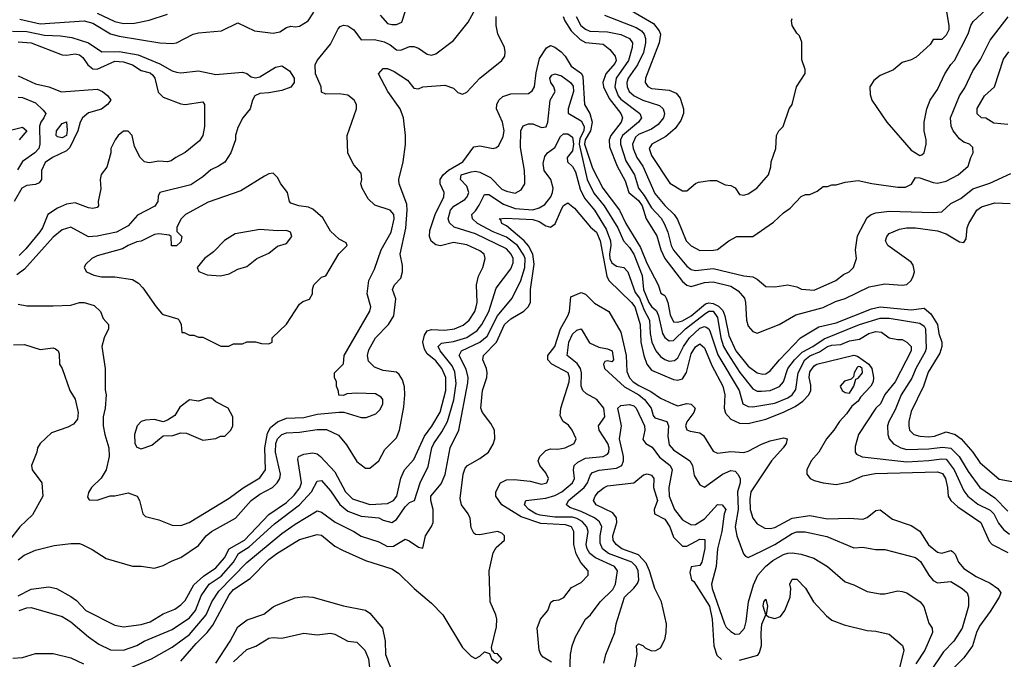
# Model space of a CAD drawing. Header units: inches. Extents: x 1793402 to 1900366, y 320852 to 470679.
# Tile 545 of 604: x 1864298 to 1868774, y 422648 to 425556. Entities that reach past the tile are written whole.
import ezdxf

# ---------------------------------------------------------------- set-up
doc = ezdxf.new("R2010")
doc.units = ezdxf.units.IN
doc.header["$MEASUREMENT"] = 0
doc.layers.add('B8462', color=7, linetype='Continuous')

msp = doc.modelspace()

# ---------------------------------------------------------------- linework, layer by layer
at = {"layer": 'B8462', "color": 4}
for points, elevation in [([(1864290, 424262.8), (1864330, 424254.8), (1864450, 424254.8), (1864530, 424258.8), (1864570, 424270.7), (1864590, 424270.7), (1864636.3, 424256.3), (1864664.7, 424230), (1864676.9, 424196.9), (1864702, 424170), (1864702, 424150), (1864681, 424110), (1864671, 424070), (1864686, 423970), (1864686.4, 423873.6), (1864690.8, 423850), (1864686.8, 423790), (1864677.3, 423750), (1864677.3, 423710), (1864684, 423670), (1864703, 423610), (1864703.8, 423570), (1864690.5, 423509.5), (1864667.9, 423472.1), (1864624.7, 423430), (1864610, 423406), (1864605.4, 423385.4), (1864612.7, 423372.7), (1864650, 423372), (1864709.1, 423390.9), (1864730, 423391), (1864790, 423404.7), (1864832, 423390), (1864842, 423370), (1864858, 423310), (1864870, 423298), (1864930, 423282), (1864990, 423258), (1865030, 423256), (1865068, 423270), (1865250, 423381), (1865312.8, 423427.2), (1865390, 423473.4), (1865415.1, 423510), (1865412.1, 423610), (1865423.9, 423676.1), (1865438, 423702), (1865470, 423728.5), (1865510, 423744.9), (1865590, 423747), (1865650, 423762), (1865750, 423771.3), (1865771.1, 423771.1), (1865850, 423746.8), (1865872.9, 423747.1), (1865916.4, 423763.6), (1865936.4, 423783.6), (1865948, 423810), (1865948, 423830), (1865940.4, 423840.4), (1865914.6, 423854.6), (1865830, 423858), (1865785.4, 423854.6), (1865770, 423848), (1865748.9, 423848.9), (1865747.3, 423867.3), (1865738, 423890), (1865738, 423910), (1865728.9, 423928.9), (1865728.7, 423950), (1865768.9, 423991.1), (1865773.2, 424030), (1865889.3, 424230.7), (1865893.2, 424250), (1865877.2, 424310), (1865885.2, 424370), (1865910, 424422), (1865940.7, 424510), (1865987, 424590), (1866000.7, 424650), (1865998, 424670), (1865982, 424690), (1865912.3, 424712.3), (1865882, 424742), (1865854, 424790), (1865848.7, 424810), (1865853.2, 424830), (1865850, 424858), (1865816.5, 424896.5), (1865789.3, 424949.3), (1865786.6, 425030), (1865828, 425150), (1865828, 425170), (1865818, 425190), (1865790, 425213.2), (1865750, 425219), (1865690, 425218), (1865670, 425226), (1865668, 425250), (1865642, 425310), (1865641.2, 425350), (1865650, 425371), (1865710, 425444.7), (1865745.4, 425514.6), (1865755.1, 425524.9), (1865769.5, 425530.5), (1865790, 425527.7), (1865816, 425510), (1865850, 425464.7), (1865910, 425465.5), (1865955.1, 425455.1), (1865981.8, 425441.8), (1866010, 425419.3), (1866030, 425418), (1866070, 425434), (1866090, 425434.8), (1866110, 425426.8), (1866150, 425398.8), (1866170, 425394.8), (1866190, 425401), (1866270, 425460.7), (1866335.9, 425544.1), (1866370, 425604.7)], 328), ([(1864298.5, 425558.5), (1864390, 425537.3), (1864591.3, 425551.3), (1864630, 425539.5), (1864710, 425492.2), (1864750, 425480.4), (1864934, 425450), (1864990, 425447.3), (1865010, 425451), (1865086, 425490), (1865110, 425496), (1865214.6, 425505.4), (1865290, 425542), (1865365.4, 425505.4), (1865450, 425494.8), (1865479.5, 425500.5), (1865510, 425521), (1865530, 425526), (1865550, 425522.8), (1865570, 425526), (1865609.4, 425550.6), (1865635.3, 425590)], 332), ([(1865936.2, 425576.2), (1865970, 425539.1), (1865990, 425534), (1866010, 425534), (1866034.9, 425545.1), (1866050, 425592)], 332), ([(1867078, 425598), (1867178.5, 425538.5), (1867205.3, 425505.3), (1867210.4, 425490), (1867205.3, 425450), (1867143, 425290), (1867140.7, 425270), (1867152.8, 425252.8), (1867170, 425243.8), (1867250, 425236.3), (1867282.4, 425222.4), (1867299.5, 425199.5), (1867315.5, 425150), (1867314.9, 425130), (1867302.8, 425097.2), (1867278, 425062), (1867234.6, 425025.4), (1867171, 424990), (1867159.1, 424970), (1867170, 424938.8), (1867253.2, 424813.2), (1867310, 424778), (1867330, 424778), (1867370, 424812), (1867383.1, 424816.9), (1867434.6, 424825.4), (1867465.4, 424825.4), (1867505.4, 424805.4), (1867530, 424802), (1867550, 424792), (1867570, 424762), (1867590, 424758), (1867610, 424764.7), (1867648, 424790), (1867702, 424850), (1867712.9, 424887.1), (1867714, 424910), (1867735.3, 424970), (1867738, 425030), (1867749.1, 425050.9), (1867768.9, 425071.1), (1867795.3, 425150), (1867808.7, 425170), (1867829.3, 425250.7), (1867868.4, 425311.6), (1867868.7, 425330), (1867853.6, 425373.6), (1867853.6, 425453.6), (1867843.1, 425483.1), (1867830, 425495.3), (1867809.3, 425530), (1867806, 425550), (1867810, 425562)], 336), ([(1868511.1, 425591.1), (1868522, 425530), (1868522, 425510), (1868510, 425486), (1868490, 425466), (1868450, 425466), (1868436.9, 425443.1), (1868373.7, 425386.3), (1868350, 425374), (1868310, 425362), (1868270, 425328.7), (1868210, 425302), (1868179.8, 425280.2), (1868162, 425250), (1868163.6, 425216.4), (1868171, 425190), (1868239.1, 425090), (1868350, 424963), (1868390, 424938), (1868399, 424941), (1868408.9, 424951.1), (1868419, 424990), (1868419, 425010), (1868409.1, 425050.9), (1868409.2, 425090), (1868421.2, 425150), (1868437.2, 425190), (1868470, 425238), (1868504, 425310), (1868530, 425352), (1868548, 425370), (1868610, 425492), (1868621.2, 425530), (1868631.9, 425548.1), (1868710, 425618.8)], 336), ([(1864290, 423101), (1864318, 423122), (1864370, 423144.9), (1864454.2, 423165.8), (1864530, 423174), (1864570, 423174), (1864582, 423170), (1864627.5, 423147.5), (1864690, 423106.8), (1864810, 423071), (1864850, 423071), (1864910, 423062.8), (1864950, 423074), (1864990, 423096.3), (1865029.6, 423110.4), (1865110, 423164.9), (1865145.1, 423210), (1865169.4, 423230), (1865278, 423290), (1865350, 423370.4), (1865390, 423398.7), (1865447, 423430), (1865467.6, 423450), (1865479.7, 423470), (1865482.6, 423490), (1865461.1, 423590), (1865462.6, 423630), (1865470, 423650.5), (1865490, 423670.4), (1865510, 423678.4), (1865570, 423681.1), (1865650, 423692.9), (1865692.7, 423692.7), (1865747.5, 423667.5), (1865782.6, 423622.6), (1865830, 423547.7), (1865870, 423517.3), (1865890, 423517.3), (1865930, 423550.8), (1865958, 423602), (1866010, 423655.5), (1866024.8, 423690), (1866044.1, 423795.9), (1866048.9, 423850), (1866047.1, 423887.1), (1866038, 423918), (1866023.3, 423943.3), (1866010, 423953.3), (1865950, 423961.3), (1865910, 423975.6), (1865883.1, 424003.1), (1865878.7, 424030), (1865885.1, 424054.9), (1865915.6, 424110), (1865973.6, 424170), (1865998.7, 424210), (1866007.3, 424287.3), (1865992.7, 424330), (1866001.2, 424350), (1866030, 424381), (1866038, 424410), (1866038.6, 424438.6), (1866027.6, 424490), (1866052.5, 424607.5), (1866059.1, 424690), (1866056.8, 424716.8), (1866022.7, 424810), (1866021.2, 424830), (1866040.9, 424910), (1866051.9, 424988.1), (1866052, 425030), (1866042.9, 425110), (1866027.8, 425150), (1865971.5, 425230), (1865928.7, 425310), (1865950, 425334), (1865970, 425334), (1865999.9, 425319.9), (1866060.5, 425280.5), (1866090, 425244.7), (1866110, 425241), (1866130, 425250.8), (1866230, 425258), (1866270, 425244.7), (1866290, 425224.7), (1866310, 425218), (1866330, 425226), (1866389.6, 425290.4), (1866489.2, 425370), (1866502.7, 425390), (1866505.2, 425410), (1866501.2, 425430), (1866471.8, 425491.8), (1866463.7, 425530), (1866463.7, 425570)], 324), ([(1864650, 425584.9), (1864730, 425547.6), (1864770, 425538.9), (1864819.4, 425540.6), (1864886.3, 425553.7), (1864970, 425581.6)], 336), ([(1866768.8, 425570), (1866775.6, 425550), (1866805.2, 425505.2), (1866845.6, 425465.6), (1866870, 425451.6), (1866950, 425444.6), (1866980.7, 425420.7), (1867004.4, 425390), (1867009.1, 425370), (1867003.2, 425356.8), (1866961.6, 425310), (1866948.2, 425270), (1866952, 425250), (1866977.3, 425197.3), (1867030.4, 425130), (1867037.6, 425110), (1867032, 425090), (1866984.4, 425030), (1866978, 425010), (1866978.6, 424978.6), (1867014, 424890), (1867050, 424824), (1867066.5, 424770), (1867110, 424734.3), (1867128, 424710), (1867145.3, 424650), (1867194, 424574), (1867211.5, 424510), (1867230, 424470.4), (1867310, 424366), (1867330, 424348.5), (1867350, 424343.7), (1867410, 424361.7), (1867450, 424364.6), (1867530, 424344.2), (1867563.9, 424323.9), (1867592.2, 424290), (1867597.6, 424270), (1867602, 424190), (1867610, 424162.8), (1867630, 424139.1), (1867650, 424130.7), (1867750, 424170.6), (1867825.6, 424214.4), (1867950, 424247.7), (1868005.7, 424274.3), (1868050, 424288.9), (1868158.7, 424341.3), (1868230, 424354.9), (1868310, 424348.7), (1868330, 424352.7), (1868349.5, 424370), (1868359.7, 424390), (1868364.7, 424410), (1868359.4, 424439.4), (1868350, 424454), (1868244, 424530), (1868234, 424550), (1868239, 424570), (1868250, 424584.7), (1868296.6, 424603.4), (1868329.7, 424610.3), (1868370, 424610.3), (1868470, 424595.8), (1868510, 424583.1), (1868570, 424546), (1868590, 424542.8), (1868600.2, 424559.8), (1868605.1, 424610), (1868612, 424630), (1868649.4, 424690), (1868670, 424704.9), (1868730, 424724), (1868800.2, 424719.8)], 324), ([(1866827, 425570), (1866848.4, 425530), (1866870, 425512.4), (1866890, 425504.2), (1866970, 425501.1), (1867030, 425488.4), (1867070, 425470.4), (1867083, 425450), (1867082, 425430), (1867066, 425370), (1867009.4, 425290.6), (1867003.6, 425250), (1867018.3, 425210), (1867030, 425194), (1867116.3, 425130), (1867124.9, 425110), (1867110.5, 425090), (1867038, 425030), (1867028.8, 425010), (1867028.9, 424990), (1867053.8, 424913.8), (1867092.7, 424850), (1867110.3, 424790), (1867137.1, 424757.1), (1867170, 424700.3), (1867213, 424653), (1867227, 424630), (1867244.6, 424590), (1867259.5, 424530), (1867270, 424507.7), (1867330, 424435.5), (1867350, 424420.4), (1867370, 424415.8), (1867450, 424424.2), (1867589.2, 424390.8), (1867630, 424386.8), (1867650, 424376), (1867690, 424342.8), (1867730, 424341), (1867790, 424351.3), (1867830, 424342), (1867851.6, 424331.6), (1867910, 424326.8), (1868008, 424370), (1868042.7, 424397.3), (1868068, 424410), (1868088, 424430), (1868102, 424470), (1868097.2, 424510), (1868106.8, 424573.2), (1868150, 424656), (1868168.7, 424670), (1868190, 424678), (1868250, 424686), (1868450, 424679.1), (1868490, 424682.8), (1868530, 424720.7), (1868576.6, 424743.4), (1868630, 424787.7), (1868707.2, 424812.8), (1868803.3, 424856.7)], 328), ([(1866956.1, 425576.1), (1867100, 425520), (1867124.8, 425504.8), (1867137, 425490), (1867143.1, 425470), (1867142.3, 425450), (1867132.8, 425407.2), (1867106.3, 425350), (1867064.2, 425290), (1867058, 425270), (1867058.7, 425250), (1867068.5, 425230), (1867090.6, 425210), (1867130.2, 425190.2), (1867206, 425166), (1867223, 425150), (1867228.4, 425130), (1867224.9, 425110), (1867200.5, 425079.5), (1867170, 425058.9), (1867110, 425033.7), (1867097.6, 425022.4), (1867083.1, 424990), (1867086, 424970), (1867102.6, 424930), (1867130.3, 424890), (1867185.7, 424765.7), (1867230, 424710.5), (1867273, 424670), (1867287.4, 424647.4), (1867328, 424550), (1867350, 424527.3), (1867390, 424507.3), (1867452.3, 424507.7), (1867470, 424511.3), (1867522, 424550), (1867558, 424570), (1867630, 424571), (1867724.7, 424635.3), (1867770, 424678), (1867800.2, 424699.8), (1867850, 424752), (1867870, 424762), (1867890, 424762), (1867923.1, 424776.9), (1867950, 424798), (1867970, 424798), (1867990, 424804.7), (1868010, 424804.7), (1868050, 424818), (1868110, 424824.7), (1868171, 424811), (1868290, 424794), (1868325.2, 424794.8), (1868352.1, 424807.9), (1868370, 424838), (1868390, 424837.3), (1868450, 424815.5), (1868470, 424813.4), (1868510, 424822), (1868564, 424850), (1868609, 424890), (1868621.2, 424930), (1868632.3, 424950), (1868630, 424975.3), (1868615.3, 424990), (1868590, 424999), (1868570, 425014), (1868541.2, 425050), (1868532.5, 425072.5), (1868529.3, 425110), (1868569.4, 425210), (1868593.7, 425246.3), (1868630, 425322.8), (1868665.4, 425374.6), (1868710, 425462.8), (1868791.4, 425568.6)], 332), ([(1864264.2, 425504.2), (1864330, 425502), (1864410, 425486.3), (1864483.1, 425483.1), (1864534.4, 425474.4), (1864610, 425450.5), (1864670.4, 425410.4), (1864750, 425411.6), (1864836.9, 425396.9), (1864934.9, 425354.9), (1864990, 425322.8), (1865010, 425317.3), (1865030, 425314.8), (1865110, 425322.8), (1865190, 425306.8), (1865310, 425318), (1865330, 425311.3), (1865350, 425296), (1865370, 425291), (1865390, 425296), (1865460.1, 425339.9), (1865490, 425346.8), (1865524, 425324), (1865544.7, 425290), (1865544.7, 425270), (1865530, 425248.7), (1865490, 425234), (1865430, 425222.7), (1865390, 425220.9), (1865367.3, 425210), (1865356.3, 425190), (1865346, 425150), (1865312, 425110), (1865290, 425066), (1865278, 425030), (1865278, 425010), (1865258, 424950), (1865230, 424908.7), (1865202, 424890), (1865166, 424874), (1865130, 424842), (1865075.2, 424804.8), (1864934, 424770), (1864926.4, 424753.6), (1864926, 424730), (1864912.5, 424707.5), (1864833, 424667), (1864790, 424619.3), (1864738, 424590), (1864650, 424572.3), (1864610, 424569.4), (1864530, 424612.3), (1864490, 424600.9), (1864450, 424566.6), (1864318.7, 424421.3), (1864283.9, 424396.1)], 328), ([(1864290, 425454.9), (1864350, 425450.3), (1864490, 425396.4), (1864510, 425394), (1864550, 425400.3), (1864570, 425396.4), (1864584.6, 425384.6), (1864606.7, 425350), (1864630, 425332), (1864650.5, 425330.5), (1864730, 425367.6), (1864770, 425364.9), (1864810.2, 425350.2), (1864850, 425324.4), (1864890, 425314.6), (1864903.6, 425303.6), (1864912.7, 425290), (1864927.1, 425227.1), (1864950, 425204.4), (1865030, 425174), (1865050, 425170.7), (1865130, 425182), (1865138, 425170), (1865138.4, 425070), (1865130.3, 425029.7), (1865114.9, 425005.1), (1865050, 424952), (1865006.8, 424930), (1864986.2, 424913.8), (1864970, 424909.5), (1864930, 424912.8), (1864885.7, 424905.7), (1864865.2, 424910), (1864846, 424930), (1864819.3, 424979.3), (1864809, 425030), (1864790, 425049), (1864770, 425049), (1864746, 425030), (1864731, 425010), (1864711.3, 424970), (1864711.3, 424950), (1864694.4, 424885.6), (1864667.5, 424852.5), (1864662.8, 424830), (1864667.1, 424787.1), (1864654.8, 424730), (1864656, 424710), (1864650, 424702), (1864630, 424697.2), (1864610, 424700.9), (1864550, 424722.7), (1864510, 424717), (1864470, 424699.5), (1864425.5, 424670), (1864401.3, 424610), (1864389.1, 424590.9), (1864326.1, 424513.9), (1864295.9, 424484.1)], 324), ([(1864290, 422936.5), (1864350, 422966.7), (1864430, 422978), (1864464.7, 422970), (1864530, 422933.4), (1864555.1, 422915.1), (1864598.8, 422870), (1864730, 422803), (1864770, 422795.5), (1864850, 422806.7), (1864890, 422818.4), (1864950, 422855.5), (1865003.3, 422876.7), (1865030, 422895.5), (1865050, 422916.3), (1865090, 422986.4), (1865133.8, 423026.2), (1865190, 423063.7), (1865228.2, 423110), (1865250, 423150.3), (1865319.1, 423190), (1865430, 423306), (1865510, 423361.7), (1865545.9, 423394.1), (1865571.5, 423428.5), (1865578, 423450), (1865561.5, 423558.5), (1865565.1, 423570), (1865590, 423580.8), (1865630, 423586.7), (1865650, 423582.3), (1865665.3, 423570), (1865730, 423500.5), (1865778, 423410), (1865810, 423378.4), (1865890, 423352.2), (1865970, 423357.1), (1865997, 423370), (1866012.6, 423390), (1866030, 423471), (1866047.6, 423510), (1866090, 423556), (1866137.4, 423662.6), (1866171.7, 423708.3), (1866208.9, 423771.1), (1866235.3, 423870), (1866234.5, 423930), (1866216.4, 423970), (1866190, 424004.7), (1866150, 424036.3), (1866138.1, 424058.1), (1866130.8, 424090), (1866138.3, 424121.7), (1866150, 424141.3), (1866170, 424147.4), (1866230, 424144.2), (1866274, 424150), (1866313.2, 424166.8), (1866340.7, 424190), (1866366, 424230), (1866373.3, 424250), (1866376.9, 424270), (1866373.6, 424350), (1866382.9, 424390), (1866402.7, 424430), (1866414, 424470), (1866409, 424490), (1866390, 424505.2), (1866330, 424532), (1866270, 424542.7), (1866210, 424527.6), (1866190, 424531.8), (1866168.7, 424548.7), (1866160.4, 424570), (1866162.3, 424597.7), (1866185.6, 424670), (1866225.1, 424750), (1866227, 424770), (1866209.6, 424810), (1866209.6, 424830), (1866222.4, 424850), (1866247.5, 424872.5), (1866312.7, 424910), (1866362.4, 424977.6), (1866390, 424983.1), (1866450, 424970.4), (1866465.4, 424974.6), (1866476.3, 424983.7), (1866494.9, 425025.1), (1866499.6, 425050), (1866492, 425090), (1866465.1, 425150), (1866467.3, 425170), (1866476, 425190), (1866493.8, 425206.2), (1866530, 425219.1), (1866610, 425220.7), (1866627.2, 425232.8), (1866638, 425250), (1866644.9, 425315.1), (1866660.7, 425379.3), (1866692, 425428), (1866710, 425438.9), (1866730, 425431.4), (1866758.5, 425410), (1866777.3, 425390), (1866804.8, 425344.8), (1866851, 425311), (1866857.4, 425297.4), (1866864.9, 425170), (1866889.3, 425129.3), (1866900.7, 425090), (1866891.9, 425050), (1866868.8, 425010), (1866865.6, 424990), (1866901.3, 424881.3), (1866948.9, 424790), (1867024.2, 424690), (1867052.6, 424630), (1867119.8, 424519.8), (1867148.7, 424448.7), (1867199.5, 424350), (1867212.5, 424312.5), (1867230, 424302), (1867237, 424290), (1867244.6, 424270), (1867254, 424214), (1867270, 424183), (1867290, 424180.3), (1867310, 424186.7), (1867349.6, 424210), (1867415.2, 424264.8), (1867430, 424269.3), (1867450, 424265.8), (1867473.9, 424253.9), (1867493.6, 424233.6), (1867503.8, 424210), (1867520.9, 424120.9), (1867552.7, 424050), (1867610, 423980.4), (1867650, 423950.4), (1867675.3, 423944.7), (1867690, 423946), (1867710, 423959.1), (1867751.5, 424010), (1867847.8, 424110), (1867930, 424160.4), (1868010, 424177.3), (1868170, 424240.9), (1868210, 424250.3), (1868350, 424237.7), (1868410, 424244.4), (1868439.4, 424219.4), (1868470.3, 424170), (1868476.3, 424130), (1868490.4, 424090), (1868490.4, 424070), (1868480.7, 424039.3), (1868427.1, 423952.9), (1868406.7, 423890), (1868350, 423775.3), (1868339.5, 423730), (1868339.3, 423710), (1868343, 423690), (1868362.8, 423670), (1868390, 423662), (1868430, 423658.9), (1868457, 423663), (1868510, 423682), (1868550, 423670.3), (1868578, 423650), (1868630.2, 423590.2), (1868662.5, 423542.5), (1868750, 423467.3), (1868810, 423456)], 316), ([(1868790, 425079), (1868726, 425086), (1868690, 425108.7), (1868670, 425109.2), (1868650, 425128.7), (1868650, 425152), (1868684, 425210), (1868729.2, 425250.8), (1868770, 425376), (1868794.5, 425410)], 328), ([(1864290, 425300.4), (1864370, 425264.4), (1864430.3, 425250.3), (1864488.4, 425228.4), (1864650, 425240.4), (1864674.8, 425230), (1864698, 425210), (1864712, 425190), (1864696.3, 425170), (1864670, 425149.6), (1864610, 425132.8), (1864583.8, 425110), (1864572.2, 425090), (1864562.4, 425050), (1864525.7, 424974.3), (1864510, 424960.5), (1864446, 424930), (1864412.8, 424907.2), (1864397.3, 424870), (1864396.3, 424830), (1864385.5, 424814.5), (1864370, 424807), (1864330, 424801.6), (1864307.7, 424790), (1864272.7, 424730)], 316), ([(1864295.3, 422870), (1864330, 422882), (1864350, 422884), (1864490, 422842.8), (1864530, 422818.8), (1864610, 422750.7), (1864657.5, 422717.5), (1864710, 422690.7), (1864770, 422690.5), (1864829.6, 422710.4), (1864864, 422730), (1864990, 422784.4), (1865070, 422837.1), (1865096.3, 422870), (1865122.6, 422937.4), (1865159.6, 422990), (1865213.8, 423026.2), (1865269.7, 423090), (1865291.8, 423130), (1865340.4, 423159.6), (1865456.6, 423263.4), (1865568.9, 423351.1), (1865624.5, 423410), (1865650, 423458), (1865670, 423461), (1865710, 423413.4), (1865752.3, 423352.3), (1865790, 423322), (1865850, 423298.7), (1865930, 423292), (1865950, 423280.5), (1865990, 423270.5), (1866010, 423284), (1866050, 423340.7), (1866070, 423360.7), (1866092.3, 423370), (1866118.9, 423450), (1866154.9, 423525.1), (1866171.5, 423610), (1866179.7, 423630), (1866216.9, 423683.1), (1866243.1, 423730), (1866271.5, 423828.5), (1866282, 423902), (1866275.7, 423955.7), (1866263, 423983), (1866209.6, 424050), (1866199.5, 424070), (1866215.3, 424084.7), (1866270, 424092.7), (1866330, 424111.6), (1866377.3, 424142.7), (1866398.3, 424170), (1866429.7, 424230), (1866463.9, 424336.1), (1866530, 424422.8), (1866540.5, 424450), (1866540.5, 424470), (1866531.5, 424490), (1866510, 424514.7), (1866370, 424583.1), (1866273.1, 424613.1), (1866252, 424632), (1866246.2, 424650), (1866256.4, 424690), (1866271.7, 424708.3), (1866321, 424739), (1866331.5, 424750), (1866339.7, 424770), (1866330, 424799.3), (1866301.2, 424830), (1866305.2, 424850), (1866350, 424864.2), (1866370, 424866.7), (1866390, 424863.1), (1866437.8, 424837.8), (1866490, 424785.5), (1866510, 424776.3), (1866550, 424768), (1866577.5, 424782.5), (1866594, 424810), (1866594, 424830), (1866592.3, 424870), (1866574.3, 424974.3), (1866575.6, 425050), (1866587, 425073), (1866610, 425083), (1866630, 425082), (1866670, 425066), (1866691.7, 425068.3), (1866698, 425090), (1866709.6, 425189.6), (1866732.3, 425230), (1866726, 425250), (1866712.8, 425270), (1866708.2, 425290), (1866716.9, 425303.1), (1866730, 425310.4), (1866761.1, 425301.1), (1866801, 425270), (1866813.4, 425253.4), (1866815.8, 425230), (1866790.6, 425150), (1866790.7, 425130.7), (1866850, 425096.4), (1866864, 425070), (1866862, 425050), (1866844.7, 425015.3), (1866840.7, 424990), (1866876.9, 424830), (1866907.1, 424767.1), (1866954.3, 424710), (1867016.5, 424610), (1867042, 424550), (1867070, 424520.4), (1867088.9, 424490), (1867126.7, 424393.3), (1867134, 424330), (1867157.6, 424270), (1867170, 424251.8), (1867192.2, 424232.2), (1867202, 424210), (1867220.3, 424130), (1867230, 424110.7), (1867250, 424095.5), (1867270, 424097.1), (1867324, 424150), (1867410, 424218), (1867430, 424231.2), (1867450, 424230.2), (1867470, 424202), (1867484.9, 424110), (1867497.6, 424070), (1867516.9, 424036.9), (1867571.8, 423951.8), (1867630, 423878), (1867650, 423866.7), (1867670, 423866.7), (1867710, 423870.4), (1867752, 423888), (1867769.7, 423910.3), (1867789.7, 423970), (1867820.5, 424010), (1867855.4, 424044.6), (1867903.6, 424070), (1867955.3, 424104.7), (1868116, 424170), (1868210, 424198.5), (1868250, 424198.9), (1868390, 424176.4), (1868410, 424162), (1868416, 424150), (1868418.2, 424061.8), (1868414, 424046), (1868371.8, 423970), (1868353.7, 423926.3), (1868304.9, 423850), (1868277.2, 423782.8), (1868248.2, 423730), (1868243, 423710), (1868244.9, 423670), (1868250.7, 423650), (1868270, 423628), (1868302.8, 423610), (1868330, 423602.6), (1868430, 423604.9), (1868492.9, 423612.9), (1868530, 423607.4), (1868568.8, 423570), (1868610, 423501.6), (1868663, 423430), (1868730, 423382.4), (1868790, 423321.6)], 312), ([(1864290, 425204), (1864310, 425202.8), (1864370, 425177.3), (1864404.4, 425144.4), (1864416, 425130), (1864408, 425110), (1864393, 425090), (1864387.8, 425072.2), (1864388.8, 424990), (1864384.2, 424970), (1864365.7, 424950), (1864310, 424911.6), (1864287.1, 424872.9)], 312), ([(1864250, 425052.4), (1864310, 425066.8), (1864330.3, 425050), (1864295.5, 425010)], 308), ([(1864807.9, 422612.1), (1864897.2, 422650), (1864990, 422703.8), (1865070, 422761.3), (1865145.4, 422850), (1865171.2, 422910), (1865202.2, 422957.8), (1865330, 423088.4), (1865490, 423220.3), (1865550, 423262.4), (1865650, 423322.8), (1865670, 423317.3), (1865732.1, 423272.1), (1865816, 423230), (1865850, 423207.7), (1865930, 423181.6), (1865970, 423160.4), (1865997.4, 423162.6), (1866050, 423194), (1866067.5, 423187.5), (1866110, 423158), (1866130, 423154), (1866142, 423210), (1866170, 423251.3), (1866177, 423270), (1866177.6, 423330), (1866166, 423370), (1866167.3, 423390), (1866213.6, 423446.4), (1866231.5, 423488.5), (1866255.1, 423610), (1866294.5, 423690), (1866335.6, 423904.4), (1866336.9, 423930), (1866327.5, 423967.5), (1866296.2, 424030), (1866306.6, 424050), (1866389.8, 424090.2), (1866422.2, 424117.8), (1866470, 424210.4), (1866536.9, 424290), (1866576, 424370), (1866594, 424430), (1866595.3, 424470), (1866590, 424486), (1866560.4, 424530), (1866510, 424567.4), (1866450, 424592), (1866379.5, 424630), (1866356, 424650), (1866353.2, 424670), (1866370, 424686.8), (1866386.6, 424713.4), (1866410, 424761), (1866430, 424762), (1866496.7, 424716.7), (1866550, 424698.3), (1866630, 424692.2), (1866659.7, 424700.3), (1866684.4, 424715.6), (1866711.8, 424750), (1866720.5, 424770), (1866722.4, 424790), (1866711.6, 424830), (1866682.4, 424870), (1866678, 424902), (1866685.6, 424934.4), (1866697.2, 424950), (1866730, 424975.5), (1866755.5, 425024.5), (1866770, 425036.4), (1866790, 425036.5), (1866810, 425022.4), (1866815.9, 424990), (1866810, 424959.5), (1866786, 424930), (1866788.2, 424910), (1866810, 424888.5), (1866824.2, 424864.2), (1866845.9, 424785.9), (1866865.2, 424745.2), (1866910.3, 424690), (1866963.4, 424603.4), (1866983.6, 424550), (1866985.2, 424530), (1866979.1, 424490), (1866980.7, 424470), (1866990, 424450.4), (1867010, 424435.8), (1867044.7, 424430), (1867062, 424410), (1867096.1, 424316.1), (1867115.5, 424290), (1867136.1, 424236.1), (1867160.8, 424190), (1867164, 424130), (1867171.8, 424090), (1867190, 424050.6), (1867210, 424024.9), (1867230, 424010.5), (1867250, 424003.8), (1867273.9, 424006.1), (1867290, 424019.1), (1867314.8, 424070), (1867342, 424110), (1867390, 424152.9), (1867410, 424161.3), (1867418.5, 424158.5), (1867430, 424150.7), (1867436.5, 424136.5), (1867471.8, 424031.8), (1867568.7, 423870), (1867584.9, 423810), (1867610, 423797.1), (1867630, 423796.4), (1867730, 423813.1), (1867790, 423837), (1867809.5, 423850), (1867825.7, 423874.3), (1867836, 423950), (1867866.8, 424010), (1867890, 424027.3), (1867933.4, 424046.6), (1867970, 424070.2), (1867990, 424076.5), (1868030, 424079.1), (1868070, 424096.5), (1868115.9, 424104.1), (1868157.2, 424130), (1868190, 424138), (1868215.6, 424135.6), (1868250.3, 424110.3), (1868290, 424102), (1868310, 424102.8), (1868331, 424090), (1868350, 424071), (1868350.4, 424050), (1868278, 423910), (1868230, 423852.3), (1868210.4, 423810), (1868190, 423789.3), (1868110.8, 423670), (1868095.3, 423615.3), (1868096, 423590), (1868101.4, 423581.4), (1868128, 423568), (1868330, 423546.5), (1868430, 423551.6), (1868490, 423560.3), (1868510, 423557.6), (1868546, 423510), (1868590, 423414), (1868608, 423390), (1868653.9, 423353.9), (1868710, 423326.4), (1868726.4, 423310), (1868746.8, 423266.8), (1868770, 423239.1), (1868797, 423217)], 308), ([(1865030, 422639.3), (1865099.2, 422720.8), (1865149.7, 422770), (1865175.8, 422804.2), (1865250, 422940.7), (1865270, 422966), (1865344.6, 423015.4), (1865430, 423101.6), (1865466.6, 423130), (1865570, 423192.7), (1865650, 423215.5), (1865670, 423212.4), (1865730, 423163), (1865765.1, 423145.1), (1865870, 423097.1), (1865990, 423058.8), (1866019.9, 423039.9), (1866091.3, 422970), (1866170, 422902.8), (1866220.7, 422850), (1866310, 422702), (1866350, 422662), (1866370, 422652), (1866390, 422662), (1866410, 422682), (1866419.6, 422679.6), (1866434, 422674), (1866442, 422650), (1866470, 422631.3), (1866488.7, 422650), (1866470, 422673.2), (1866455.3, 422675.3), (1866450, 422686), (1866446, 422686), (1866442, 422702), (1866464.5, 422795.5), (1866467.3, 422830), (1866462.9, 422850), (1866436.2, 422910), (1866431.5, 423050), (1866450, 423132), (1866463.7, 423156.3), (1866502, 423190), (1866502, 423210), (1866490, 423222), (1866470, 423228.7), (1866390, 423214), (1866370, 423215.3), (1866362, 423222), (1866350, 423246), (1866345.2, 423290), (1866336, 423310), (1866306.6, 423350), (1866299.5, 423379.5), (1866313.6, 423490), (1866323.3, 423516.7), (1866333.2, 423530), (1866390, 423560.5), (1866429.3, 423590), (1866450, 423626), (1866457, 423650), (1866456, 423690), (1866440.1, 423720.1), (1866401.2, 423770), (1866393.2, 423790), (1866401.6, 423870), (1866420.9, 423930), (1866422.7, 423950), (1866419.3, 423970), (1866402.7, 424010), (1866406, 424030), (1866464.7, 424090), (1866501.6, 424170), (1866530, 424196.4), (1866589.6, 424230.4), (1866609.4, 424250.6), (1866619, 424270), (1866619.6, 424330), (1866636.2, 424443.8), (1866629.8, 424490), (1866610, 424528), (1866591.2, 424551.2), (1866510, 424619.5), (1866489.2, 424630), (1866484.7, 424644.7), (1866478, 424650), (1866505.6, 424654.4), (1866630, 424647.1), (1866659.1, 424639.1), (1866690, 424619.3), (1866710, 424613.4), (1866732.2, 424627.8), (1866761.8, 424698.2), (1866770, 424710.7), (1866790, 424724), (1866819.4, 424699.4), (1866893, 424613), (1866919.5, 424590), (1866936.1, 424550), (1866967.1, 424390), (1866975.2, 424370), (1867078.9, 424270), (1867093.4, 424250), (1867118.2, 424170), (1867121.2, 424090), (1867134.3, 424030), (1867148.8, 423990), (1867170, 423963.1), (1867270, 423920.3), (1867290, 423917.6), (1867310, 423923.8), (1867328.4, 423951.6), (1867350, 424036.3), (1867370, 424068), (1867390, 424082), (1867410, 424064), (1867444.1, 423984.1), (1867494.6, 423890), (1867502.6, 423850), (1867499.5, 423790), (1867506.5, 423766.5), (1867530, 423740.5), (1867550.3, 423730.3), (1867570, 423722.4), (1867610, 423720.3), (1867690, 423739.5), (1867770, 423771.6), (1867823.1, 423796.9), (1867858.2, 423821.8), (1867885.6, 423850), (1867893.6, 423870), (1867894.5, 423894.5), (1867886.6, 423930), (1867890, 423954.8), (1867910, 423982), (1867921.2, 423990), (1868090, 424030.7), (1868106.4, 424026.4), (1868158, 423990), (1868171.3, 423970), (1868178.8, 423930), (1868177.3, 423910), (1868167.3, 423890), (1868120.5, 423839.5), (1868110, 423822), (1868080.5, 423799.5), (1868056.1, 423763.9), (1868024, 423730), (1867999.1, 423690), (1867964.9, 423650), (1867930.3, 423589.7), (1867896, 423550), (1867876, 423510), (1867876, 423490), (1867890.6, 423470.6), (1867910, 423460.7), (1867950.4, 423450.4), (1868010, 423443.1), (1868070, 423454.4), (1868130, 423482), (1868187.2, 423492.8), (1868470, 423501.1), (1868492.4, 423492.4), (1868506.4, 423470), (1868515.8, 423430), (1868518, 423390), (1868530.3, 423370.3), (1868562, 423342), (1868667.7, 423270), (1868705.3, 423185.3), (1868718.8, 423170), (1868790, 423133.7)], 304), ([(1866715.9, 422635.9), (1866677.6, 422657.6), (1866667, 422670), (1866659.5, 422690), (1866649.4, 422790), (1866665.2, 422830), (1866698.7, 422870), (1866711.7, 422908.3), (1866724.5, 422915.5), (1866750, 422918), (1866771.3, 422928.7), (1866806, 422974), (1866850, 422998), (1866882, 423030), (1866882, 423050), (1866847.9, 423087.9), (1866827.5, 423127.5), (1866816.9, 423170), (1866816.9, 423230), (1866806.6, 423250), (1866779, 423259), (1866666.2, 423266.2), (1866576.6, 423296.6), (1866489.7, 423350), (1866462, 423390), (1866462, 423410), (1866483.7, 423450), (1866510, 423463.8), (1866545.8, 423465.8), (1866618, 423458), (1866670, 423444.9), (1866694, 423450), (1866702, 423470), (1866690, 423495.3), (1866662, 423530), (1866655.3, 423550), (1866662, 423570), (1866690, 423598), (1866710, 423604.7), (1866743.5, 423603.5), (1866778, 423610), (1866818, 423630), (1866828, 423650), (1866808.7, 423690), (1866792.7, 423712.7), (1866768.7, 423730), (1866754.6, 423754.6), (1866757.2, 423790), (1866795.4, 423910), (1866797.4, 423930), (1866791.5, 423950), (1866717, 423990), (1866698.4, 424010), (1866698.4, 424030), (1866729.7, 424070), (1866756.8, 424150), (1866789.8, 424210.2), (1866796.4, 424230), (1866803.3, 424296.7), (1866850, 424316), (1866870, 424307.7), (1866910, 424266.8), (1866976, 424230), (1867030, 424136), (1867054, 424030), (1867057.3, 423957.3), (1867070, 423928.4), (1867086.7, 423910), (1867112.3, 423892.3), (1867166.1, 423866.1), (1867210, 423834.9), (1867270, 423808.2), (1867290, 423800.5), (1867330, 423811.8), (1867350, 423807.7), (1867367.7, 423790), (1867362, 423770), (1867330, 423728), (1867324, 423710), (1867330, 423692), (1867344.9, 423684.9), (1867390, 423677.3), (1867406.2, 423666.2), (1867450, 423594.8), (1867470, 423585.5), (1867530, 423592.2), (1867590, 423588.5), (1867610, 423593.7), (1867670, 423626.3), (1867710, 423641.5), (1867770, 423655.8), (1867786, 423650), (1867781.6, 423630), (1867768.5, 423610), (1867714.6, 423550), (1867622, 423410), (1867616.1, 423376.1), (1867618.4, 423330), (1867630.4, 423290.4), (1867650, 423264), (1867684.4, 423244.4), (1867710, 423243), (1867730, 423248.2), (1867810, 423290.4), (1867890, 423302), (1867970, 423286.7), (1868070, 423290.4), (1868130, 423284.9), (1868150, 423293.4), (1868190, 423324.9), (1868210, 423327.3), (1868266, 423286), (1868350, 423256.3), (1868390, 423230.3), (1868429.2, 423169.2), (1868470, 423134.9), (1868490, 423130.5), (1868530, 423142.8), (1868538, 423138), (1868550, 423126), (1868566, 423090), (1868590, 423060.5), (1868645.4, 423025.4), (1868710, 422994), (1868744.9, 422970), (1868758, 422950), (1868750.6, 422930), (1868710, 422865.2), (1868661.4, 422798.6), (1868647, 422770), (1868628.5, 422710), (1868590, 422654.5), (1868503.8, 422570)], 296), ([(1866799.3, 422590), (1866801.2, 422670), (1866809.2, 422710), (1866824, 422750), (1866869.5, 422830.5), (1866893.2, 422850), (1866936, 422910), (1866994.6, 422965.4), (1867006.6, 422990), (1867015.1, 423050), (1867002, 423070), (1866914.5, 423110), (1866889.6, 423130), (1866877.4, 423150), (1866872.8, 423170), (1866882, 423230), (1866876.3, 423250), (1866854.1, 423274.1), (1866830, 423288.8), (1866810, 423294.8), (1866730, 423294.8), (1866663.6, 423303.6), (1866644.5, 423310), (1866612.3, 423330), (1866593.2, 423350), (1866598, 423370), (1866690, 423380.3), (1866730, 423392.9), (1866762.9, 423410), (1866811.3, 423450), (1866819.6, 423470), (1866814.5, 423510), (1866818, 423530), (1866834.8, 423545.2), (1866870, 423563.1), (1866950, 423570.5), (1866970, 423580.7), (1866976.2, 423590), (1866976.9, 423610), (1866971.3, 423630), (1866932.3, 423690), (1866929.3, 423710), (1866958.4, 423750), (1866952.6, 423790), (1866920.7, 423830), (1866874.9, 423854.9), (1866857, 423870), (1866849.7, 423890), (1866851.2, 423950), (1866846.6, 423970), (1866832.4, 423992.4), (1866787, 424030), (1866794.5, 424090), (1866810, 424126), (1866830, 424144.7), (1866850, 424151.3), (1866887.3, 424087.3), (1866930, 424067.3), (1866970, 424059.1), (1866990.5, 424050), (1866997.3, 424010), (1866990, 424001.2), (1866970, 424005.2), (1866958, 424002), (1866951, 423990), (1866956.3, 423970), (1867046.7, 423886.7), (1867112.4, 423850), (1867138.7, 423830), (1867168.4, 423790), (1867177.1, 423757.1), (1867185.5, 423745.5), (1867238.8, 423730), (1867246.4, 423710), (1867243.4, 423663.4), (1867250, 423622.8), (1867270, 423600.5), (1867344, 423550), (1867355.5, 423530), (1867364.5, 423484.5), (1867390, 423442), (1867410, 423431.3), (1867493.2, 423490), (1867530, 423506), (1867550, 423503), (1867563, 423490), (1867572.7, 423470), (1867572.4, 423450), (1867561.3, 423410), (1867563.2, 423330), (1867550.4, 423250), (1867558, 423210), (1867587.3, 423127.3), (1867596.9, 423116.9), (1867610, 423111.3), (1867670, 423139.3), (1867730, 423170.4), (1867810, 423220.4), (1867830, 423228.2), (1867868.1, 423228.1), (1867966.2, 423206.2), (1868090, 423154.8), (1868130, 423158), (1868187.5, 423147.5), (1868230, 423146.8), (1868370, 423110.7), (1868393.3, 423093.3), (1868430, 423030.8), (1868450, 423006.8), (1868470, 422996.3), (1868530, 423002), (1868582.8, 422970), (1868604.7, 422950), (1868610.8, 422930), (1868610.5, 422890.5), (1868582.4, 422790), (1868544, 422730), (1868497.5, 422682.5), (1868434.4, 422590)], 292), ([(1864270, 424078), (1864319.8, 424079.8), (1864390, 424056), (1864450, 424064.7), (1864459.8, 424059.8), (1864472, 424050), (1864476.9, 424036.9), (1864478, 423990), (1864491.3, 423970), (1864526, 423870), (1864550.4, 423830.4), (1864564, 423770), (1864560.7, 423739.3), (1864542.5, 423717.5), (1864516.7, 423703.3), (1864442.3, 423677.7), (1864390.8, 423630), (1864378.8, 423610), (1864376, 423590), (1864351, 423530), (1864354.8, 423510), (1864398.8, 423450), (1864402.8, 423390), (1864355.2, 423304.8), (1864298.8, 423250), (1864251.3, 423190)], 324), ([(1866953.2, 422630), (1866962.7, 422670), (1867002.7, 422770), (1867009.4, 422810), (1867047, 422930), (1867090, 422971), (1867106.8, 422993.2), (1867112, 423010), (1867109.5, 423050), (1867099.6, 423070), (1867080.7, 423090), (1866974.5, 423130), (1866947.8, 423150), (1866936.4, 423176.4), (1866936.4, 423210), (1866943.5, 423250), (1866933.7, 423273.7), (1866910.7, 423290.7), (1866850, 423320.9), (1866798.7, 423338.7), (1866782.7, 423350), (1866792.3, 423370), (1866863, 423430), (1866878.7, 423450), (1866893.1, 423486.9), (1866902, 423498), (1866931.2, 423508.8), (1867010, 423516.5), (1867035.6, 423530), (1867043, 423550), (1867042.6, 423570), (1867024, 423650), (1867032.7, 423710), (1867017.2, 423790), (1867030, 423802.8), (1867070, 423807.3), (1867090, 423800.5), (1867100.5, 423790), (1867138.3, 423710), (1867138.9, 423690), (1867130, 423646.8), (1867144, 423630), (1867172.2, 423612.2), (1867206.7, 423566.7), (1867254.9, 423530), (1867263.1, 423510), (1867248.7, 423430), (1867250.3, 423390), (1867274, 423330), (1867310, 423283), (1867350, 423259.3), (1867370, 423260.4), (1867410, 423286.4), (1867470, 423352.4), (1867490.8, 423350), (1867508, 423330), (1867500.3, 423310), (1867490.3, 423230), (1867470.4, 423150), (1867463.7, 423070), (1867443.1, 422990), (1867445.3, 422970), (1867502.4, 422810), (1867510, 422794.8), (1867530, 422774), (1867550, 422762.8), (1867570, 422764), (1867592, 422790), (1867600.1, 422819.9), (1867611.3, 422910), (1867633.7, 422986.3), (1867653, 423030), (1867687.6, 423070), (1867722, 423098), (1867770, 423124.9), (1867790, 423130.4), (1867810, 423132.4), (1867850, 423126.7), (1867908.5, 423108.5), (1867970.3, 423070.3), (1868050, 423001), (1868090, 422986.8), (1868150, 422956), (1868210, 422946), (1868230, 422946), (1868290, 422958.8), (1868310, 422956), (1868330, 422950.8), (1868390.8, 422910), (1868408, 422888), (1868430, 422812), (1868446, 422790), (1868446.8, 422770), (1868412.7, 422690), (1868371.7, 422628.3)], 288), ([(1867086.8, 422573.2), (1867104, 422670), (1867102, 422710), (1867110, 422718), (1867130, 422711.3), (1867140.7, 422700.7), (1867170, 422686.8), (1867190, 422687.7), (1867210, 422700.7), (1867230, 422738), (1867236.9, 422770), (1867238.3, 422810), (1867216, 422910), (1867185.1, 422970), (1867161.2, 423050), (1867145.4, 423085.4), (1867110, 423123.5), (1867034.5, 423150), (1867009.6, 423170), (1866996.3, 423190), (1866994.3, 423210), (1867011.6, 423270), (1867011.1, 423291.1), (1866993.6, 423313.6), (1866919, 423350), (1866906, 423370), (1866913.2, 423390), (1866929.4, 423410), (1866955.3, 423430), (1866970, 423436.3), (1867089.3, 423450.7), (1867133.6, 423486.4), (1867150, 423491), (1867170, 423486), (1867180.7, 423470), (1867178.4, 423430), (1867197.6, 423370), (1867182, 423330), (1867184, 423310), (1867230, 423284.9), (1867252.7, 423250), (1867270, 423204), (1867310, 423162), (1867330, 423162), (1867390, 423194.9), (1867412.8, 423192.8), (1867412.2, 423152.2), (1867399.1, 423090), (1867390, 423074), (1867350, 423068), (1867343.5, 423043.5), (1867351.3, 423010), (1867362.5, 423002.5), (1867433.2, 422890), (1867445.8, 422830), (1867452.7, 422710), (1867466.4, 422666.4), (1867487.9, 422647.9)], 284), ([(1867570, 422644.9), (1867652.9, 422667.1), (1867661.2, 422678.8), (1867669.4, 422710.6), (1867667.6, 422767.6), (1867671.6, 422808.4), (1867689, 422850), (1867677.2, 422890), (1867681.2, 422910), (1867690, 422921), (1867697.1, 422890), (1867691, 422850), (1867701.6, 422841.6), (1867730, 422833.7), (1867756.8, 422843.2), (1867775.8, 422870), (1867799.5, 422930), (1867802.7, 422970), (1867799, 422990), (1867810, 423012), (1867830, 423012), (1867870, 422971.3), (1867906, 422910), (1867965.2, 422845.2), (1867990, 422826), (1868045.2, 422805.2), (1868150, 422778.8), (1868190, 422776), (1868250, 422762.8), (1868310.4, 422710.4), (1868317.1, 422690), (1868296.3, 422603.7)], 284), ([(1865190, 422630.5), (1865255.1, 422730), (1865290, 422796.3), (1865332.1, 422827.9), (1865407.2, 422852.8), (1865450, 422887.3), (1865465.4, 422894.6), (1865550, 422928), (1865594.4, 422934.4), (1865630, 422931), (1865770, 422890.7), (1865870, 422871), (1865890, 422858), (1865947.3, 422790), (1865958.4, 422730), (1865960.5, 422670), (1865990, 422594)], 296), ([(1865270, 422637.3), (1865330, 422693.4), (1865371.5, 422708.5), (1865430, 422744), (1865450, 422747.3), (1865490, 422744), (1865590, 422767.3), (1865650, 422758.8), (1865710, 422766.8), (1865730, 422762.8), (1865790, 422731), (1865830, 422726.8), (1865867.3, 422690), (1865883, 422650), (1865887.7, 422610)], 292), ([(1864266.3, 422653.7), (1864310, 422656), (1864370, 422674.8), (1864450, 422674.8), (1864530, 422654.8), (1864587.6, 422627.6)], 308)]:
    msp.add_lwpolyline(points, dxfattribs=dict(at, elevation=elevation))
for points, elevation in [([(1864490, 425019.5), (1864470, 425022.7), (1864462.7, 425030), (1864465.2, 425050), (1864490, 425084.7), (1864510, 425092), (1864513.5, 425053.5), (1864510, 425029.6)], 312), ([(1865450, 424858), (1865430, 424855.3), (1865410, 424845.2), (1865302.5, 424777.5), (1865154.2, 424725.8), (1865051.3, 424670), (1865031.3, 424650), (1865012.7, 424612.7), (1865012.7, 424592.7), (1865034, 424570), (1865030, 424546), (1865010, 424528), (1864987.3, 424527.3), (1864986, 424570), (1864976.4, 424576.4), (1864930, 424582), (1864910, 424579), (1864850, 424549.3), (1864830, 424546.6), (1864791.3, 424530), (1864765.1, 424514.9), (1864650, 424482.7), (1864626, 424470), (1864596.9, 424443.1), (1864591.3, 424430), (1864602, 424410), (1864634.4, 424394.4), (1864670, 424387.3), (1864730, 424387.3), (1864810, 424374.8), (1864837.5, 424357.5), (1864857.5, 424337.5), (1864918, 424250), (1864942.5, 424222.5), (1864950, 424216), (1865016, 424196), (1865022, 424190), (1865032, 424170), (1865034, 424134), (1865046, 424134), (1865070, 424122), (1865090, 424122), (1865110, 424112), (1865130, 424112), (1865211.6, 424071.6), (1865248.4, 424071.6), (1865270, 424082), (1865310, 424082), (1865330, 424092), (1865370, 424092), (1865396.4, 424083.6), (1865430, 424082), (1865446, 424090), (1865446, 424110), (1865510, 424172), (1865570, 424262), (1865584.7, 424275.3), (1865614.6, 424285.4), (1865628, 424310), (1865628, 424330), (1865635.3, 424350), (1865670, 424384.7), (1865690, 424392), (1865749.1, 424490.9), (1865786, 424530), (1865782, 424542), (1865750, 424558), (1865710, 424595.3), (1865675.5, 424655.5), (1865630, 424695.3), (1865610, 424704), (1865566, 424710), (1865530, 424722), (1865524, 424730), (1865515.3, 424770), (1865484, 424810), (1865470, 424838)], 332), ([(1865390, 424602.7), (1865277.5, 424582.5), (1865228.5, 424551.5), (1865178.8, 424501.2), (1865138, 424470), (1865104.7, 424430), (1865111.6, 424411.6), (1865150, 424396), (1865210, 424390.8), (1865250, 424400.7), (1865290, 424422), (1865330, 424434), (1865375.3, 424470), (1865430, 424494.8), (1865470, 424526), (1865510, 424538), (1865534, 424570), (1865528, 424590), (1865510, 424597.2), (1865470, 424596)], 336), ([(1868110, 423979), (1868105.5, 423974.5), (1868091.3, 423950), (1868087.5, 423932.5), (1868078, 423922), (1868047.4, 423912.6), (1868027.7, 423890), (1868036, 423870), (1868050, 423860.7), (1868070, 423858), (1868089.2, 423890), (1868098, 423922), (1868110, 423926), (1868128.7, 423950), (1868128, 423970), (1868118, 423978)], 304), ([(1865170, 423835.3), (1865150, 423835.3), (1865110, 423822), (1865070, 423828), (1865025.4, 423794.6), (1865003.6, 423756.4), (1864970, 423735.3), (1864950, 423728), (1864910, 423738), (1864870, 423735.3), (1864850, 423728.7), (1864831.3, 423710), (1864818.8, 423670), (1864821, 423630), (1864830, 423612), (1864850, 423604.7), (1864898, 423622), (1864950, 423664.7), (1864993.6, 423666.4), (1865030, 423678), (1865056, 423676), (1865130, 423644.7), (1865190, 423652), (1865210, 423662), (1865230, 423662), (1865258, 423690), (1865266, 423710), (1865266, 423750), (1865246, 423790), (1865190, 423818)], 332)]:
    msp.add_lwpolyline(points, close=True, dxfattribs=dict(at, elevation=elevation))

doc.saveas('drawing.dxf')
